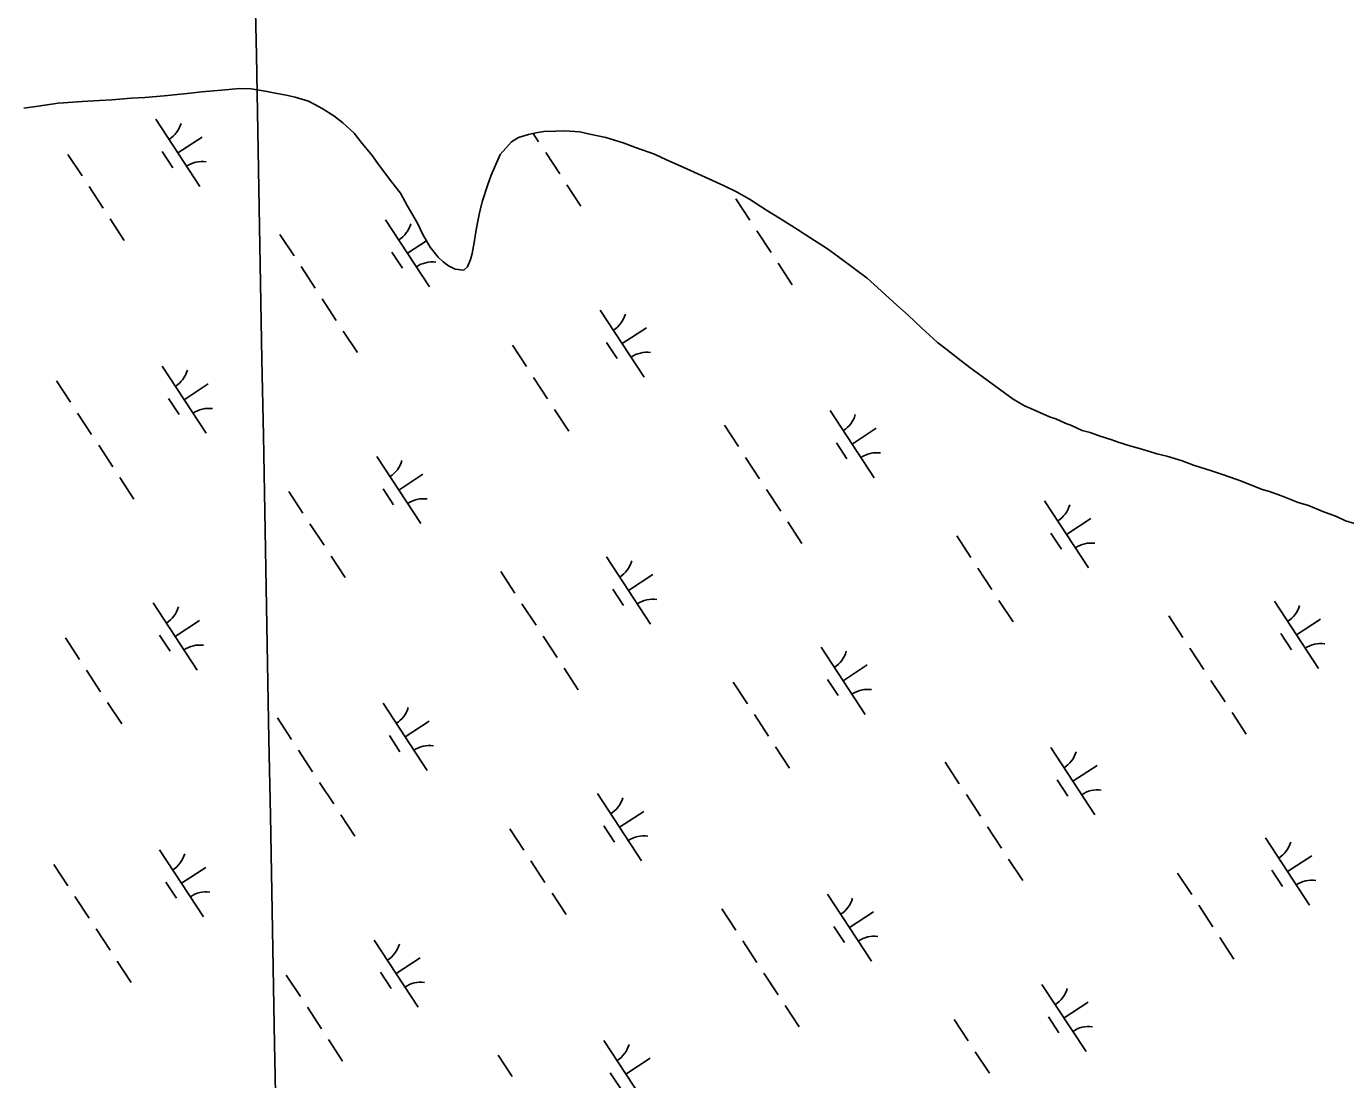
# Model space of a CAD drawing. Extents: x 3945642 to 3966284, y 206476 to 228921.
# Drawn here: x 3956724 to 3957545, y 221966 to 222621 of the extents above; entities that cross this region are included whole.
import ezdxf

# ---------------------------------------------------------------- set-up
doc = ezdxf.new("R2010")
doc.units = 0
for name, color, linetype in [('V-GRID-MAJR', 7, 'Continuous'), ('V-TOPO-SHOR', 7, 'Continuous'), ('V-WETL-SWMP', 7, 'Continuous')]:
    doc.layers.add(name, color=color, linetype=linetype)

msp = doc.modelspace()

# ---------------------------------------------------------------- linework, layer by layer
at = {"layer": 'V-GRID-MAJR'}
msp.add_spline([(3957114.32, 209221.5), (3957056.9, 212329.82), (3956944.95, 218389.75), (3956833, 224449.67), (3956787.83, 226894.45)], degree=3, dxfattribs=at)
at = {"layer": 'V-TOPO-SHOR'}
for points in [[(3956722.46, 222570.29), (3956731.34, 222571.66), (3956743.83, 222573.38), (3956747.12, 222573.73), (3956758.64, 222574.46), (3956769.5, 222575.18), (3956777.06, 222575.55), (3956789.23, 222576.61), (3956797.79, 222576.99), (3956809.63, 222578.05), (3956819.83, 222579.09), (3956826.08, 222579.79), (3956832.99, 222580.49), (3956845.49, 222581.55), (3956856.67, 222582.6), (3956863.92, 222582.31), (3956873.8, 222580.73), (3956876.77, 222580.08), (3956885.66, 222578.49), (3956891.27, 222577.21), (3956899.51, 222574.62), (3956903.47, 222572.67), (3956908.09, 222570.07), (3956915.36, 222565.5), (3956920.98, 222561.25), (3956927.93, 222554.71), (3956932.24, 222549.47), (3956939.2, 222540.95), (3956943.85, 222534.4), (3956951.48, 222524.24), (3956956.79, 222517.36), (3956961.11, 222509.82), (3956967.43, 222498.66), (3956970.76, 222491.77), (3956975.42, 222483.9), (3956980.39, 222477.67), (3956983.37, 222474.73), (3956986.68, 222472.11), (3956990.96, 222470.17), (3956996.23, 222469.54), (3956998.53, 222471.52), (3957000.47, 222476.15), (3957001.44, 222479.77), (3957002.72, 222486.69), (3957003.67, 222493.28), (3957004.63, 222497.89), (3957006.22, 222506.13), (3957007.83, 222512.72), (3957011.06, 222522.29), (3957013.33, 222528.55), (3957018.85, 222541.42), (3957026.05, 222549.36), (3957030.31, 222552.02), (3957036.55, 222554.04), (3957041.15, 222555.05), (3957046.08, 222555.74), (3957053.66, 222556.11), (3957059.25, 222556.14), (3957068.47, 222555.54), (3957074.73, 222554.26), (3957084.62, 222552.01), (3957095.5, 222548.78), (3957103.08, 222545.86), (3957114.96, 222541.66), (3957122.55, 222538.08), (3957135.09, 222532.56), (3957144.33, 222528.33), (3957157.86, 222522.16), (3957166.11, 222518.26), (3957174.04, 222513.7), (3957185.27, 222506.52), (3957192.87, 222501.96), (3957204.1, 222494.78), (3957211.7, 222489.89), (3957222.6, 222482.71), (3957229.54, 222477.82)], [(3957229.54, 222477.82), (3957240.12, 222469.98), (3957247.4, 222464.43), (3957256, 222456.58), (3957265.93, 222447.75), (3957272.88, 222441.54), (3957281.48, 222433.36), (3957286.11, 222429.11), (3957291.08, 222424.53), (3957296.37, 222420.61), (3957303.97, 222414.4), (3957311.25, 222408.85), (3957338.35, 222389.26), (3957345.29, 222385.02), (3957349.25, 222383.4), (3957360.8, 222378.2), (3957364.75, 222376.91), (3957370.69, 222374.31), (3957374.65, 222372.69), (3957381.25, 222369.76), (3957386.2, 222368.48), (3957392.46, 222366.21), (3957399.72, 222363.95), (3957403.68, 222362.33), (3957410.93, 222360.07), (3957415.55, 222358.77), (3957422.47, 222356.84), (3957427.75, 222355.23), (3957434.01, 222353.62), (3957443.57, 222350.71), (3957450.5, 222348.12), (3957461.71, 222344.56), (3957469.3, 222341.98), (3957480.51, 222338.09), (3957493.38, 222332.9), (3957497.33, 222331.94), (3957505.25, 222329.02), (3957515.8, 222324.8), (3957522.07, 222322.87), (3957530.98, 222319.3), (3957539.56, 222316.06), (3957545.16, 222313.46), (3957550.77, 222311.85)]]:
    msp.add_lwpolyline(points, dxfattribs=at)
at = {"layer": 'V-WETL-SWMP'}
for p, q in [((3956804.53, 222563.42), (3956831.93, 222521.59)), ((3956818.23, 222542.51), (3956833.29, 222552.37)), ((3957039.45, 222554.67), (3957042.87, 222549.45)), ((3956749.84, 222541.58), (3956758.61, 222528.2)), ((3956808.49, 222543.3), (3956815.07, 222533.26)), ((3957047.25, 222542.75), (3957056.02, 222529.37)), ((3957060.41, 222522.68), (3957069.17, 222509.29)), ((3956762.99, 222521.51), (3956771.76, 222508.12)), ((3957165.64, 222513.97), (3957174.41, 222500.58)), ((3956776.14, 222501.43), (3956784.91, 222488.05)), ((3956947.61, 222500.88), (3956975.01, 222459.05)), ((3956881.81, 222491.75), (3956890.58, 222478.37)), ((3957178.79, 222493.89), (3957187.56, 222480.51)), ((3956961.31, 222479.97), (3956973.15, 222487.73)), ((3956951.56, 222480.76), (3956958.14, 222470.72)), ((3957191.94, 222473.81), (3957200.71, 222460.43)), ((3956894.96, 222471.68), (3956903.73, 222458.29)), ((3956908.12, 222451.6), (3956916.88, 222438.22)), ((3957081.19, 222444.65), (3957108.59, 222402.83)), ((3957094.89, 222423.74), (3957109.95, 222433.6)), ((3956921.27, 222431.53), (3956930.04, 222418.14)), ((3957085.15, 222424.53), (3957091.73, 222414.49)), ((3957026.5, 222422.81), (3957035.27, 222409.43)), ((3956808.47, 222409.73), (3956835.87, 222367.9)), ((3956742.67, 222400.6), (3956751.44, 222387.22)), ((3957039.65, 222402.74), (3957048.42, 222389.35)), ((3956822.17, 222388.81), (3956837.22, 222398.68)), ((3956812.43, 222389.6), (3956819, 222379.57)), ((3957052.8, 222382.66), (3957061.57, 222369.28)), ((3956755.83, 222380.53), (3956764.59, 222367.14)), ((3957224.27, 222382.11), (3957251.67, 222340.29)), ((3957158.47, 222372.99), (3957167.24, 222359.6)), ((3957237.97, 222361.2), (3957253.02, 222371.06)), ((3956768.98, 222360.45), (3956777.75, 222347.07)), ((3957228.22, 222361.99), (3957234.8, 222351.95)), ((3956942.05, 222353.5), (3956969.45, 222311.68)), ((3957171.62, 222352.91), (3957180.39, 222339.53)), ((3956955.75, 222332.59), (3956970.81, 222342.45)), ((3956782.13, 222340.37), (3956790.9, 222326.99)), ((3956946.01, 222333.38), (3956952.59, 222323.34)), ((3956887.36, 222331.66), (3956896.13, 222318.28)), ((3957184.78, 222332.83), (3957193.54, 222319.45)), ((3957357.85, 222325.88), (3957385.25, 222284.06)), ((3956900.51, 222311.59), (3956909.28, 222298.2)), ((3957197.93, 222312.76), (3957206.69, 222299.37)), ((3957371.55, 222304.97), (3957386.61, 222314.84)), ((3957303.16, 222304.05), (3957311.93, 222290.66)), ((3957361.81, 222305.76), (3957368.39, 222295.72)), ((3956913.66, 222291.51), (3956922.43, 222278.13)), ((3957085.13, 222290.96), (3957112.53, 222249.13)), ((3957316.31, 222283.97), (3957325.08, 222270.59)), ((3957019.33, 222281.83), (3957028.1, 222268.45)), ((3957098.83, 222270.05), (3957113.88, 222279.91)), ((3957089.08, 222270.84), (3957095.66, 222260.8)), ((3956802.91, 222262.35), (3956830.31, 222220.52)), ((3957032.48, 222261.76), (3957041.25, 222248.37)), ((3957329.46, 222263.89), (3957338.23, 222250.51)), ((3957500.92, 222263.34), (3957528.32, 222221.52)), ((3956816.61, 222241.44), (3956831.67, 222251.3)), ((3957435.13, 222254.22), (3957443.9, 222240.83)), ((3957514.62, 222242.43), (3957529.68, 222252.29)), ((3957504.88, 222243.22), (3957511.46, 222233.18)), ((3956748.22, 222240.51), (3956756.99, 222227.13)), ((3956806.87, 222242.23), (3956813.45, 222232.19)), ((3957045.64, 222241.68), (3957054.4, 222228.3)), ((3957218.71, 222234.73), (3957246.11, 222192.91)), ((3957448.28, 222234.14), (3957457.05, 222220.76)), ((3956761.37, 222220.44), (3956770.14, 222207.05)), ((3957058.79, 222221.61), (3957067.56, 222208.22)), ((3957232.41, 222213.82), (3957247.47, 222223.68)), ((3957164.02, 222212.89), (3957172.79, 222199.51)), ((3957222.67, 222214.61), (3957229.25, 222204.57)), ((3957461.43, 222214.07), (3957470.2, 222200.68)), ((3956774.53, 222200.36), (3956783.29, 222186.98)), ((3956945.99, 222199.81), (3956973.39, 222157.98)), ((3957474.59, 222193.99), (3957483.35, 222180.61)), ((3956880.19, 222190.68), (3956888.96, 222177.3)), ((3956959.69, 222178.89), (3956974.74, 222188.76)), ((3957177.17, 222192.82), (3957185.94, 222179.44)), ((3956949.95, 222179.69), (3956956.52, 222169.65)), ((3956893.35, 222170.61), (3956902.11, 222157.22)), ((3957190.32, 222172.74), (3957199.09, 222159.36)), ((3957361.79, 222172.19), (3957389.19, 222130.37)), ((3957295.99, 222163.07), (3957304.76, 222149.68)), ((3957375.49, 222151.28), (3957390.54, 222161.14)), ((3956906.5, 222150.53), (3956915.27, 222137.15)), ((3957365.74, 222152.07), (3957372.32, 222142.03)), ((3957079.57, 222143.58), (3957106.97, 222101.76)), ((3957309.14, 222142.99), (3957317.91, 222129.61)), ((3956919.65, 222130.46), (3956928.42, 222117.07)), ((3957093.27, 222122.67), (3957108.33, 222132.53)), ((3957024.88, 222121.74), (3957033.65, 222108.36)), ((3957083.53, 222123.46), (3957090.11, 222113.42)), ((3957322.3, 222122.92), (3957331.06, 222109.53)), ((3957495.37, 222115.96), (3957522.77, 222074.14)), ((3956806.85, 222108.66), (3956834.25, 222066.83)), ((3957509.07, 222095.05), (3957524.13, 222104.92)), ((3956741.06, 222099.53), (3956749.82, 222086.15)), ((3956820.55, 222087.74), (3956835.61, 222097.61)), ((3957038.03, 222101.67), (3957046.8, 222088.28)), ((3957335.45, 222102.84), (3957344.22, 222089.46)), ((3957499.33, 222095.84), (3957505.91, 222085.81)), ((3956810.81, 222088.53), (3956817.38, 222078.5)), ((3957440.68, 222094.13), (3957449.45, 222080.74)), ((3956754.21, 222079.46), (3956762.98, 222066.07)), ((3957051.19, 222081.59), (3957059.95, 222068.21)), ((3957222.65, 222081.04), (3957250.05, 222039.21)), ((3957156.85, 222071.91), (3957165.62, 222058.53)), ((3957453.83, 222074.05), (3957462.6, 222060.67)), ((3957236.35, 222060.13), (3957251.4, 222069.99)), ((3956767.36, 222059.38), (3956776.13, 222046)), ((3957226.61, 222060.92), (3957233.18, 222050.88)), ((3957466.98, 222053.98), (3957475.75, 222040.59)), ((3956940.44, 222052.43), (3956967.83, 222010.61)), ((3957170.01, 222051.84), (3957178.77, 222038.46)), ((3956780.51, 222039.3), (3956789.28, 222025.92)), ((3956954.13, 222031.52), (3956969.19, 222041.38)), ((3956885.74, 222030.59), (3956894.51, 222017.21)), ((3956944.39, 222032.31), (3956950.97, 222022.27)), ((3957183.16, 222031.76), (3957191.92, 222018.38)), ((3957356.23, 222024.81), (3957383.63, 221982.99)), ((3957369.93, 222003.9), (3957384.99, 222013.76)), ((3956898.89, 222010.52), (3956907.66, 221997.13)), ((3957196.31, 222011.69), (3957205.08, 221998.3)), ((3957360.19, 222004.69), (3957366.77, 221994.65)), ((3957301.54, 222002.98), (3957310.31, 221989.59)), ((3956912.05, 221990.44), (3956920.81, 221977.06)), ((3957083.51, 221989.89), (3957110.91, 221948.06)), ((3957017.71, 221980.76), (3957026.48, 221967.38)), ((3957314.69, 221982.9), (3957323.46, 221969.52)), ((3957097.21, 221968.98), (3957112.27, 221978.84)), ((3957087.47, 221969.77), (3957094.04, 221959.73))]:
    msp.add_line(p, q, dxfattribs=at)
for points in [[(3956722.46, 222570.29), (3956731.34, 222571.66), (3956743.83, 222573.38), (3956747.12, 222573.73), (3956758.64, 222574.46), (3956769.5, 222575.18), (3956777.06, 222575.55), (3956789.24, 222576.61), (3956797.79, 222576.99), (3956809.63, 222578.05), (3956819.83, 222579.09), (3956826.08, 222579.79), (3956832.99, 222580.49), (3956845.49, 222581.55), (3956856.67, 222582.6), (3956863.92, 222582.31), (3956873.8, 222580.73), (3956876.77, 222580.08), (3956885.66, 222578.49), (3956891.27, 222577.21), (3956899.51, 222574.62), (3956903.47, 222572.67), (3956908.09, 222570.07), (3956915.36, 222565.5), (3956920.98, 222561.26), (3956927.93, 222554.71), (3956932.24, 222549.47), (3956939.2, 222540.96), (3956943.85, 222534.4), (3956951.48, 222524.24), (3956956.79, 222517.36), (3956961.11, 222509.82), (3956967.43, 222498.66), (3956970.76, 222491.77), (3956975.41, 222483.9), (3956980.39, 222477.67), (3956983.37, 222474.73), (3956986.67, 222472.11), (3956990.96, 222470.17), (3956996.23, 222469.54), (3956998.53, 222471.53), (3957000.47, 222476.15), (3957001.44, 222479.77), (3957002.72, 222486.69), (3957003.67, 222493.28), (3957004.62, 222497.89), (3957006.22, 222506.13), (3957007.83, 222512.72), (3957011.06, 222522.29), (3957013.33, 222528.55), (3957018.85, 222541.42), (3957026.05, 222549.36), (3957030.31, 222552.02), (3957036.55, 222554.03), (3957041.15, 222555.05), (3957046.09, 222555.74), (3957053.65, 222556.11), (3957059.25, 222556.14), (3957068.47, 222555.54), (3957074.73, 222554.26), (3957084.62, 222552.01), (3957095.5, 222548.78), (3957103.08, 222545.87), (3957114.96, 222541.66), (3957122.55, 222538.08), (3957135.09, 222532.56), (3957144.33, 222528.33), (3957157.86, 222522.16), (3957166.11, 222518.26), (3957174.04, 222513.7), (3957185.27, 222506.52), (3957192.87, 222501.96), (3957204.1, 222494.79), (3957211.7, 222489.89), (3957222.6, 222482.71), (3957229.54, 222477.82), (3957240.12, 222469.98), (3957247.4, 222464.43)], [(3957247.4, 222464.43), (3957256, 222456.58), (3957265.93, 222447.75), (3957272.87, 222441.54), (3957281.48, 222433.36), (3957286.11, 222429.11), (3957291.08, 222424.53), (3957296.37, 222420.61), (3957303.97, 222414.4), (3957311.25, 222408.85), (3957338.35, 222389.26), (3957345.29, 222385.02), (3957349.25, 222383.4), (3957360.8, 222378.2), (3957364.75, 222376.91), (3957370.69, 222374.31), (3957374.65, 222372.69), (3957381.25, 222369.76), (3957386.2, 222368.48), (3957392.46, 222366.21), (3957399.72, 222363.95), (3957403.68, 222362.33), (3957410.93, 222360.06), (3957415.55, 222358.77), (3957422.47, 222356.84), (3957427.75, 222355.23), (3957434.01, 222353.62), (3957443.57, 222350.71), (3957450.5, 222348.12), (3957461.71, 222344.56), (3957469.3, 222341.98), (3957480.51, 222338.09), (3957493.38, 222332.9), (3957497.33, 222331.94), (3957505.25, 222329.02), (3957515.81, 222324.8), (3957522.07, 222322.87), (3957530.98, 222319.3), (3957539.55, 222316.06), (3957545.17, 222313.46), (3957550.77, 222311.84)]]:
    msp.add_lwpolyline(points, dxfattribs=at)
for centre, start, end in [((3956803.29, 222565.74), 302.45745, 344.00111), ((3956833.57, 222519.53), 82.45745, 124.00111), ((3956946.37, 222503.2), 302.45745, 344.00111), ((3956976.64, 222456.99), 82.45745, 124.00111), ((3957079.95, 222446.97), 302.45745, 344.00111), ((3957110.23, 222400.76), 82.45745, 124.00111), ((3956807.23, 222412.05), 302.45745, 344.00111), ((3956837.5, 222365.84), 82.45745, 124.00111), ((3957223.03, 222384.43), 302.45745, 344.00111), ((3956940.82, 222355.82), 302.45745, 344.00111), ((3957253.3, 222338.22), 82.45745, 124.00111), ((3956971.09, 222309.61), 82.45745, 124.00111), ((3957356.61, 222328.21), 302.45745, 344.00111), ((3957386.89, 222282), 82.45745, 124.00111), ((3957083.89, 222293.28), 302.45745, 344.00111), ((3956801.68, 222264.67), 302.45745, 344.00111), ((3957114.16, 222247.07), 82.45745, 124.00111), ((3957499.69, 222265.66), 302.45745, 344.00111), ((3956831.95, 222218.46), 82.45745, 124.00111), ((3957529.96, 222219.46), 82.45745, 124.00111), ((3957217.47, 222237.06), 302.45745, 344.00111), ((3957247.75, 222190.85), 82.45745, 124.00111), ((3956944.75, 222202.13), 302.45745, 344.00111), ((3956975.02, 222155.92), 82.45745, 124.00111), ((3957360.55, 222174.51), 302.45745, 344.00111), ((3957390.82, 222128.3), 82.45745, 124.00111), ((3957078.34, 222145.9), 302.45745, 344.00111), ((3957108.61, 222099.69), 82.45745, 124.00111), ((3957494.13, 222118.29), 302.45745, 344.00111), ((3956805.61, 222110.98), 302.45745, 344.00111), ((3957524.41, 222072.08), 82.45745, 124.00111), ((3956835.88, 222064.77), 82.45745, 124.00111), ((3957221.41, 222083.36), 302.45745, 344.00111), ((3957251.68, 222037.15), 82.45745, 124.00111), ((3956939.2, 222054.75), 302.45745, 344.00111), ((3956969.47, 222008.54), 82.45745, 124.00111), ((3957355, 222027.14), 302.45745, 344.00111), ((3957385.27, 221980.93), 82.45745, 124.00111), ((3957082.27, 221992.21), 302.45745, 344.00111)]:
    msp.add_arc(centre, 17.62, start, end, dxfattribs=at)

doc.saveas('drawing.dxf')
